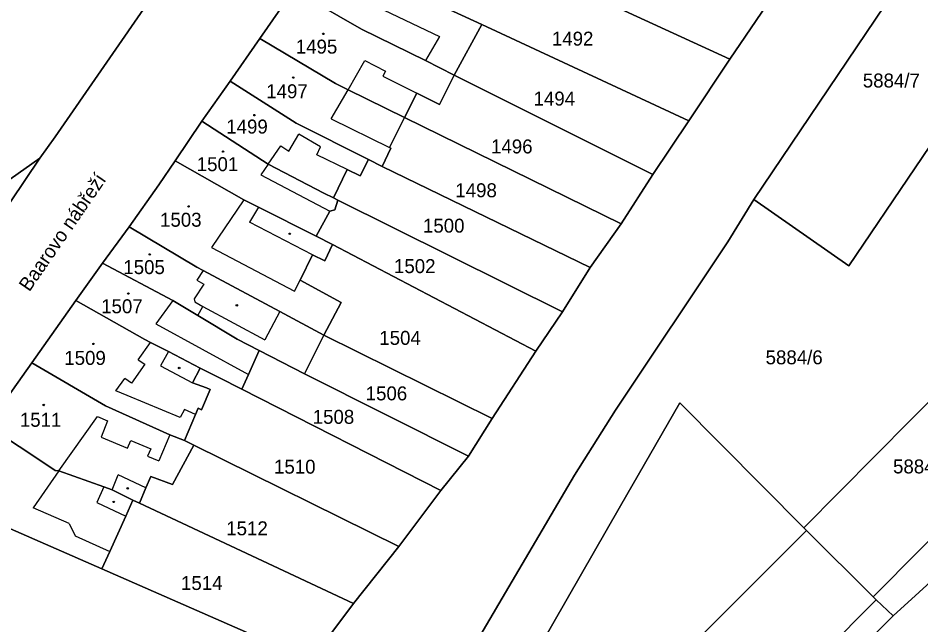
# Model space of a CAD drawing. Extents: x -596233 to -595156, y -1161235 to -1159375.
# Drawn here: x -595914.7 to -595804.8, y -1159503.8 to -1159429.9 of the extents above; entities that cross this region are included whole.
import ezdxf

# ---------------------------------------------------------------- set-up
doc = ezdxf.new("R2010")
doc.units = 0
for name, color, linetype in [('KN_CAR_KR', 7, 'Continuous'), ('KN_KULTURY', 7, 'Continuous'), ('KN_PARC_CIS_POZ', 7, 'Continuous'), ('KN_PARC_CIS_STAV', 7, 'Continuous'), ('KN_PARC_PLOCHA', 7, 'Continuous'), ('KN_ULICE', 7, 'Continuous'), ('parcely_l', 7, 'Continuous')]:
    doc.layers.add(name, color=color, linetype=linetype)

msp = doc.modelspace()

# ---------------------------------------------------------------- linework, layer by layer
at = {"layer": 'KN_CAR_KR'}
for points in [[(-595871.02, -1159428.54), (-595863.43, -1159432.14)], [(-595863.43, -1159432.14), (-595865.11, -1159435.09)], [(-595874.55, -1159438.64), (-595872.49, -1159435.09)], [(-595872.49, -1159435.09), (-595869.99, -1159436.35)], [(-595869.99, -1159436.35), (-595870.3, -1159436.97)], [(-595870.3, -1159436.97), (-595866.18, -1159439.03)], [(-595876.6, -1159442.18), (-595874.55, -1159438.64)], [(-595876.6, -1159442.18), (-595869.51, -1159445.66)], [(-595881.75, -1159446.13), (-595880.55, -1159444.06)], [(-595877.92, -1159445.58), (-595880.55, -1159444.06)], [(-595884.29, -1159447.7), (-595882.75, -1159445.45)], [(-595882.75, -1159445.45), (-595881.75, -1159446.13)], [(-595878.37, -1159446.58), (-595877.92, -1159445.58)], [(-595874.67, -1159448.34), (-595878.37, -1159446.58)], [(-595884.29, -1159447.7), (-595885.17, -1159449)], [(-595885.17, -1159449), (-595876.78, -1159453.43)], [(-595887.23, -1159452.04), (-595891.19, -1159457.84)], [(-595885.45, -1159452.95), (-595886.54, -1159454.77)], [(-595878.87, -1159458.73), (-595886.54, -1159454.77)], [(-595891.19, -1159457.84), (-595881.07, -1159463.16)], [(-595892.21, -1159460.64), (-595892.96, -1159461.82)], [(-595892.96, -1159461.82), (-595892.11, -1159462.31)], [(-595881.07, -1159463.16), (-595880.4, -1159461.81)], [(-595892.11, -1159462.31), (-595893.3, -1159464.09)], [(-595893.3, -1159464.09), (-595893.23, -1159464.48)], [(-595895.91, -1159464.31), (-595897.96, -1159467.15)], [(-595893.23, -1159464.48), (-595892.23, -1159465.02)], [(-595892.84, -1159466.15), (-595892.23, -1159465.02)], [(-595892.23, -1159465.02), (-595884.69, -1159469.09)], [(-595882.86, -1159465.64), (-595884.69, -1159469.09)], [(-595897.96, -1159467.15), (-595886.68, -1159473.31)], [(-595900.1, -1159471.53), (-595898.62, -1159469.43)], [(-595896.41, -1159470.5), (-595897.38, -1159472.27)], [(-595900.1, -1159471.53), (-595899.32, -1159472.08)], [(-595899.32, -1159472.08), (-595900.93, -1159474.36)], [(-595897.38, -1159472.27), (-595893.48, -1159474.33)], [(-595902.82, -1159475.32), (-595901.74, -1159473.79)], [(-595900.93, -1159474.36), (-595901.74, -1159473.79)], [(-595901.44, -1159475.89), (-595902.82, -1159475.32)], [(-595895, -1159478.56), (-595901.44, -1159475.89)], [(-595894.46, -1159477.59), (-595895, -1159478.56)], [(-595893.13, -1159478.19), (-595894.46, -1159477.59)], [(-595909.76, -1159485.06), (-595905.06, -1159478.45)], [(-595905.06, -1159478.45), (-595903.85, -1159478.98)], [(-595903.85, -1159478.98), (-595904.64, -1159480.95)], [(-595904.64, -1159480.95), (-595901.4, -1159482.28)], [(-595901.4, -1159482.28), (-595901.02, -1159481.38)], [(-595901.02, -1159481.38), (-595898.59, -1159482.38)], [(-595896.25, -1159480.68), (-595897.59, -1159483.85)], [(-595898.59, -1159482.38), (-595898.97, -1159483.28)], [(-595898.97, -1159483.28), (-595897.59, -1159483.85)], [(-595909.76, -1159485.06), (-595912.91, -1159489.57)], [(-595903.3, -1159487.38), (-595902.55, -1159485.53)], [(-595899.17, -1159487.13), (-595902.55, -1159485.53)], [(-595904.31, -1159487), (-595905.14, -1159488.91)], [(-595905.14, -1159488.91), (-595901.61, -1159490.58)], [(-595908.52, -1159491.48), (-595912.91, -1159489.57)], [(-595908.52, -1159491.48), (-595907.79, -1159492.99)], [(-595907.79, -1159492.99), (-595903.58, -1159494.9)]]:
    msp.add_lwpolyline(points, dxfattribs=at)
at = {"layer": 'KN_KULTURY'}
for centre, radius in [((-595877.58, -1159431.82), 0.09), ((-595877.58, -1159431.82), 0.0398), ((-595881.23, -1159437.15), 0.09), ((-595881.23, -1159437.15), 0.0398), ((-595885.95, -1159441.73), 0.09), ((-595885.95, -1159441.73), 0.0398), ((-595889.77, -1159446.16), 0.09), ((-595889.77, -1159446.16), 0.0398), ((-595893.98, -1159452.85), 0.09), ((-595893.98, -1159452.85), 0.0398), ((-595881.66, -1159456.18), 0.09), ((-595881.66, -1159456.18), 0.0398), ((-595898.7, -1159458.7), 0.09), ((-595898.7, -1159458.7), 0.0398), ((-595901.31, -1159463.46), 0.09), ((-595901.31, -1159463.46), 0.0398), ((-595888.1, -1159464.9), 0.09), ((-595888.1, -1159464.9), 0.0398), ((-595905.56, -1159469.59), 0.09), ((-595905.56, -1159469.59), 0.0398), ((-595895.12, -1159472.53), 0.09), ((-595895.12, -1159472.53), 0.0398), ((-595911.62, -1159477.03), 0.09), ((-595911.62, -1159477.03), 0.0398), ((-595901.39, -1159487.19), 0.09), ((-595901.39, -1159487.19), 0.0398), ((-595903.09, -1159488.84), 0.09), ((-595903.09, -1159488.84), 0.0398)]:
    msp.add_circle(centre, radius, dxfattribs=at)
at = {"layer": 'KN_PARC_PLOCHA'}
for points in [[(-595937.05, -1159415.37), (-595909.7382, -1159376.5726), (-595863.339, -1159376.5726), (-595894.52, -1159421.49), (-595897.57, -1159425.99), (-595898.38, -1159427.21), (-595910.24, -1159444.37), (-595912.08, -1159446.96), (-595915.69, -1159449.54)], [(-595879.07, -1159508.16), (-595873.87, -1159501.21), (-595868.38, -1159494.29), (-595863.24, -1159487.45), (-595859.89, -1159483.25), (-595856.98, -1159478.7), (-595851.68, -1159470.46), (-595848.45, -1159465.68), (-595845.05, -1159460.29), (-595841.27, -1159454.98), (-595837.45, -1159448.94), (-595833.03, -1159442.42), (-595828.07, -1159434.89), (-595822.92, -1159427.37), (-595816.66, -1159420.18), (-595810.87, -1159412.4), (-595804.9, -1159404.28), (-595803.64, -1159402.93)], [(-595801.2, -1159416.5), (-595825.12, -1159452.01), (-595828.3, -1159457.18), (-595841.96, -1159477.65), (-595846.96, -1159485.6), (-595859.71, -1159507.28)], [(-595859.71, -1159507.28), (-595846.96, -1159485.6), (-595841.96, -1159477.65), (-595828.3, -1159457.18), (-595825.12, -1159452.01), (-595813.55, -1159460.1), (-595789.31, -1159424.22)], [(-595881.2, -1159426.46), (-595885.3, -1159432.38), (-595888.91, -1159437.59), (-595892.38, -1159442.45), (-595895.61, -1159447.3), (-595897.61, -1159450.23), (-595901.23, -1159455.34), (-595904.45, -1159459.76), (-595907.69, -1159464.32), (-595913.07, -1159471.88), (-595918.51, -1159479.54)], [(-595938.72, -1159486.54), (-595912.08, -1159446.96), (-595910.24, -1159444.37), (-595898.38, -1159427.21)], [(-595840.44, -1159535.02), (-595808.18, -1159502.73), (-595768.76, -1159466.87), (-595754.26, -1159453.09), (-595753.86, -1159452.71), (-595745.74, -1159460.84), (-595739.4, -1159467.18), (-595735.85, -1159470.72), (-595732.93, -1159473.65), (-595729.52, -1159477.06), (-595726.03, -1159480.54), (-595723.03, -1159483.55), (-595716.97, -1159489.61), (-595710.94, -1159495.64)], [(-595768.76, -1159466.87), (-595808.18, -1159502.73), (-595810.24, -1159500.76), (-595810.6, -1159500.41), (-595793.22, -1159482.91)], [(-595801.65, -1159474.44), (-595819.03, -1159492.01), (-595834.15, -1159476.76), (-595841.35, -1159489.31), (-595865.76, -1159531.86)]]:
    msp.add_lwpolyline(points, dxfattribs=at)
for points in [[(-595846.13, -1159416.59), (-595822.92, -1159427.37), (-595828.07, -1159434.89), (-595855.67, -1159422.21), (-595852.87, -1159416.16), (-595851.87, -1159413.87), (-595849.01, -1159415.25)], [(-595825.12, -1159452.01), (-595801.2, -1159416.5), (-595789.31, -1159424.22), (-595813.55, -1159460.1)], [(-595861.7, -1159429.1), (-595858.25, -1159430.7), (-595861.62, -1159436.84), (-595865.11, -1159435.09), (-595872.93, -1159431.27), (-595881.2, -1159426.46), (-595877.84, -1159421.62), (-595869.02, -1159425.68), (-595868.29, -1159425.96), (-595864.9, -1159427.58)], [(-595855.67, -1159422.21), (-595828.07, -1159434.89), (-595833.03, -1159442.42), (-595858.25, -1159430.7), (-595861.7, -1159429.1), (-595860.61, -1159426.9), (-595857.54, -1159421.28)], [(-595861.62, -1159436.84), (-595863.41, -1159440.42), (-595866.18, -1159439.03), (-595867.67, -1159442), (-595874.55, -1159438.64), (-595876.07, -1159437.89), (-595885.3, -1159432.38), (-595881.2, -1159426.46), (-595872.93, -1159431.27), (-595865.11, -1159435.09)], [(-595833.03, -1159442.42), (-595837.45, -1159448.94), (-595861.62, -1159436.84), (-595858.25, -1159430.7)], [(-595867.67, -1159442), (-595869.51, -1159445.66), (-595869.33, -1159445.75), (-595870.39, -1159447.97), (-595872.06, -1159447.12), (-595880.86, -1159442.69), (-595888.91, -1159437.59), (-595885.3, -1159432.38), (-595876.07, -1159437.89), (-595874.55, -1159438.64)], [(-595872.06, -1159447.12), (-595873.07, -1159449.1), (-595874.67, -1159448.34), (-595876.32, -1159451.82), (-595877.49, -1159451.24), (-595884.29, -1159447.7), (-595892.38, -1159442.45), (-595888.91, -1159437.59), (-595880.86, -1159442.69)], [(-595837.45, -1159448.94), (-595841.27, -1159454.98), (-595867.67, -1159442), (-595866.18, -1159439.03), (-595863.41, -1159440.42), (-595861.62, -1159436.84)], [(-595841.27, -1159454.98), (-595845.05, -1159460.29), (-595870.39, -1159447.97), (-595869.33, -1159445.75), (-595869.51, -1159445.66), (-595867.67, -1159442)], [(-595876.32, -1159451.82), (-595875.78, -1159452.09), (-595876.16, -1159453.28), (-595876.78, -1159453.43), (-595878.44, -1159456.49), (-595885.45, -1159452.95), (-595887.23, -1159452.04), (-595895.61, -1159447.3), (-595892.38, -1159442.45), (-595884.29, -1159447.7), (-595877.49, -1159451.24)], [(-595938.72, -1159486.54), (-595949.96, -1159481.7), (-595954.52, -1159479.77), (-595947.4, -1159467.38), (-595941.2, -1159463.54), (-595931.12, -1159457.3), (-595926.41, -1159454.38), (-595925.44, -1159455.49), (-595925.13, -1159454.5), (-595925.72, -1159453.32), (-595923.75, -1159451.95), (-595922.44, -1159453.63), (-595915.69, -1159449.54), (-595912.08, -1159446.96)], [(-595878.44, -1159456.49), (-595876.43, -1159457.5), (-595877.4, -1159459.49), (-595878.87, -1159458.73), (-595880.4, -1159461.81), (-595875.39, -1159464.57), (-595877.49, -1159468.55), (-595882.86, -1159465.64), (-595892.21, -1159460.64), (-595892.97, -1159460.25), (-595901.23, -1159455.34), (-595897.61, -1159450.23), (-595895.61, -1159447.3), (-595887.23, -1159452.04), (-595885.45, -1159452.95)], [(-595870.39, -1159447.97), (-595845.05, -1159460.29), (-595848.45, -1159465.68), (-595875.78, -1159452.09), (-595876.32, -1159451.82), (-595874.67, -1159448.34), (-595873.07, -1159449.1), (-595872.06, -1159447.12)], [(-595848.45, -1159465.68), (-595851.68, -1159470.46), (-595876.43, -1159457.5), (-595878.44, -1159456.49), (-595876.78, -1159453.43), (-595876.16, -1159453.28), (-595875.78, -1159452.09)], [(-595877.49, -1159468.55), (-595879.86, -1159473.22), (-595885.38, -1159470.39), (-595888.05, -1159469.02), (-595892.84, -1159466.15), (-595895.91, -1159464.31), (-595904.45, -1159459.76), (-595901.23, -1159455.34), (-595892.97, -1159460.25), (-595892.21, -1159460.64), (-595882.86, -1159465.64)], [(-595851.68, -1159470.46), (-595856.98, -1159478.7), (-595877.49, -1159468.55), (-595875.39, -1159464.57), (-595880.4, -1159461.81), (-595878.87, -1159458.73), (-595877.4, -1159459.49), (-595876.43, -1159457.5)], [(-595775.96, -1159466.25), (-595792.86, -1159483.27), (-595793.22, -1159482.91), (-595810.6, -1159500.41), (-595818.71, -1159492.33), (-595819.03, -1159492.01), (-595801.65, -1159474.44), (-595801.35, -1159474.74), (-595784.3, -1159457.48), (-595775.71, -1159466)], [(-595885.38, -1159470.39), (-595886.68, -1159473.31), (-595887.48, -1159475.11), (-595890.28, -1159473.69), (-595892.56, -1159472.53), (-595896.41, -1159470.5), (-595898.62, -1159469.43), (-595899.32, -1159469.04), (-595907.69, -1159464.32), (-595904.45, -1159459.76), (-595895.91, -1159464.31), (-595892.84, -1159466.15), (-595888.05, -1159469.02)], [(-595892.56, -1159472.53), (-595893.48, -1159474.33), (-595891.78, -1159474.96), (-595891.36, -1159475.13), (-595892.4, -1159477.61), (-595892.81, -1159477.43), (-595893.13, -1159478.19), (-595894.46, -1159481.38), (-595896.25, -1159480.68), (-595904.11, -1159477.12), (-595913.07, -1159471.88), (-595907.69, -1159464.32), (-595899.32, -1159469.04), (-595898.62, -1159469.43), (-595896.41, -1159470.5)], [(-595856.98, -1159478.7), (-595859.89, -1159483.25), (-595879.86, -1159473.22), (-595877.49, -1159468.55)], [(-595879.86, -1159473.22), (-595859.89, -1159483.25), (-595863.24, -1159487.45), (-595887.48, -1159475.11), (-595886.68, -1159473.31), (-595885.38, -1159470.39)], [(-595894.46, -1159481.38), (-595893.33, -1159481.94), (-595895.95, -1159486.74), (-595898.57, -1159485.75), (-595899.17, -1159487.13), (-595899.97, -1159488.98), (-595900.77, -1159488.62), (-595903.3, -1159487.38), (-595904.31, -1159487), (-595909.76, -1159485.06), (-595910.22, -1159485.02), (-595910.76, -1159484.66), (-595918.51, -1159479.54), (-595913.07, -1159471.88), (-595904.11, -1159477.12), (-595896.25, -1159480.68)], [(-595887.48, -1159475.11), (-595863.24, -1159487.45), (-595868.38, -1159494.29), (-595893.33, -1159481.94), (-595894.46, -1159481.38), (-595893.13, -1159478.19), (-595892.81, -1159477.43), (-595892.4, -1159477.61), (-595891.36, -1159475.13), (-595891.78, -1159474.96), (-595893.48, -1159474.33), (-595892.56, -1159472.53), (-595890.28, -1159473.69)], [(-595819.03, -1159492.01), (-595818.71, -1159492.33), (-595850.73, -1159524.34), (-595842.15, -1159532.9), (-595810.24, -1159500.76), (-595808.18, -1159502.73), (-595840.44, -1159535.02), (-595846.19, -1159541.36), (-595857.12, -1159531.07), (-595860.59, -1159535.13), (-595865.76, -1159531.86), (-595841.35, -1159489.31), (-595834.15, -1159476.76)], [(-595900.77, -1159488.62), (-595901.61, -1159490.58), (-595903.58, -1159494.9), (-595904.53, -1159497), (-595916.3, -1159491.85), (-595924.66, -1159488.11), (-595923.76, -1159486.93), (-595918.51, -1159479.54), (-595910.76, -1159484.66), (-595910.22, -1159485.02), (-595909.76, -1159485.06), (-595904.31, -1159487), (-595903.3, -1159487.38)], [(-595868.38, -1159494.29), (-595873.87, -1159501.21), (-595899.97, -1159488.98), (-595899.17, -1159487.13), (-595898.57, -1159485.75), (-595895.95, -1159486.74), (-595893.33, -1159481.94)], [(-595904.53, -1159497), (-595879.07, -1159508.16), (-595878.68, -1159509.31), (-595887.81, -1159517.39), (-595950.11, -1159557.31), (-595968.36, -1159545.52), (-595932.65, -1159490.24), (-595924.66, -1159488.11), (-595916.3, -1159491.85)], [(-595899.97, -1159488.98), (-595873.87, -1159501.21), (-595879.07, -1159508.16), (-595904.53, -1159497), (-595903.58, -1159494.9), (-595901.61, -1159490.58), (-595900.77, -1159488.62)], [(-595810.6, -1159500.41), (-595810.24, -1159500.76), (-595842.15, -1159532.9), (-595850.73, -1159524.34), (-595818.71, -1159492.33)]]:
    msp.add_lwpolyline(points, close=True, dxfattribs=at)
at = {"layer": 'parcely_l'}
for points in [[(-595863.339, -1159376.5726), (-595894.52, -1159421.49), (-595897.57, -1159425.99), (-595898.38, -1159427.21), (-595910.24, -1159444.37), (-595912.08, -1159446.96)], [(-595801.2, -1159416.5), (-595825.12, -1159452.01)], [(-595801.2, -1159416.5), (-595789.31, -1159424.22), (-595813.55, -1159460.1), (-595825.12, -1159452.01)], [(-595828.07, -1159434.89), (-595855.67, -1159422.21)], [(-595885.3, -1159432.38), (-595881.2, -1159426.46)], [(-595881.2, -1159426.46), (-595872.93, -1159431.27), (-595865.11, -1159435.09), (-595861.62, -1159436.84)], [(-595822.92, -1159427.37), (-595828.07, -1159434.89)], [(-595861.7, -1159429.1), (-595858.25, -1159430.7)], [(-595858.25, -1159430.7), (-595861.62, -1159436.84)], [(-595858.25, -1159430.7), (-595833.03, -1159442.42)], [(-595888.91, -1159437.59), (-595885.3, -1159432.38)], [(-595867.67, -1159442), (-595874.55, -1159438.64), (-595876.07, -1159437.89), (-595885.3, -1159432.38)], [(-595833.03, -1159442.42), (-595828.07, -1159434.89)], [(-595892.38, -1159442.45), (-595888.91, -1159437.59)], [(-595872.06, -1159447.12), (-595880.86, -1159442.69), (-595888.91, -1159437.59)], [(-595867.67, -1159442), (-595866.18, -1159439.03), (-595863.41, -1159440.42), (-595861.62, -1159436.84)], [(-595861.62, -1159436.84), (-595837.45, -1159448.94)], [(-595870.39, -1159447.97), (-595869.33, -1159445.75), (-595869.51, -1159445.66), (-595867.67, -1159442)], [(-595867.67, -1159442), (-595841.27, -1159454.98)], [(-595895.61, -1159447.3), (-595892.38, -1159442.45)], [(-595892.38, -1159442.45), (-595884.29, -1159447.7), (-595877.49, -1159451.24), (-595876.32, -1159451.82)], [(-595837.45, -1159448.94), (-595833.03, -1159442.42)], [(-595912.08, -1159446.96), (-595915.69, -1159449.54), (-595922.44, -1159453.63), (-595923.75, -1159451.95), (-595925.72, -1159453.32), (-595925.13, -1159454.5), (-595925.44, -1159455.49), (-595926.41, -1159454.38), (-595931.12, -1159457.3), (-595941.2, -1159463.54), (-595947.4, -1159467.38), (-595954.52, -1159479.77)], [(-595912.08, -1159446.96), (-595938.72, -1159486.54)], [(-595901.23, -1159455.34), (-595897.61, -1159450.23), (-595895.61, -1159447.3)], [(-595878.44, -1159456.49), (-595885.45, -1159452.95), (-595887.23, -1159452.04), (-595895.61, -1159447.3)], [(-595876.32, -1159451.82), (-595874.67, -1159448.34), (-595873.07, -1159449.1), (-595872.06, -1159447.12)], [(-595870.39, -1159447.97), (-595872.06, -1159447.12)], [(-595845.05, -1159460.29), (-595870.39, -1159447.97)], [(-595837.45, -1159448.94), (-595841.27, -1159454.98)], [(-595876.32, -1159451.82), (-595875.78, -1159452.09)], [(-595825.12, -1159452.01), (-595828.3, -1159457.18), (-595841.96, -1159477.65), (-595846.96, -1159485.6), (-595859.71, -1159507.28), (-595871.04, -1159529)], [(-595875.78, -1159452.09), (-595876.16, -1159453.28), (-595876.78, -1159453.43), (-595878.44, -1159456.49)], [(-595848.45, -1159465.68), (-595875.78, -1159452.09)], [(-595808.18, -1159502.73), (-595768.76, -1159466.87), (-595754.26, -1159453.09), (-595753.86, -1159452.71)], [(-595841.27, -1159454.98), (-595845.05, -1159460.29)], [(-595904.45, -1159459.76), (-595901.23, -1159455.34)], [(-595901.23, -1159455.34), (-595892.97, -1159460.25), (-595892.21, -1159460.64), (-595882.86, -1159465.64), (-595877.49, -1159468.55)], [(-595876.43, -1159457.5), (-595877.4, -1159459.49), (-595878.87, -1159458.73), (-595880.4, -1159461.81), (-595875.39, -1159464.57), (-595877.49, -1159468.55)], [(-595878.44, -1159456.49), (-595876.43, -1159457.5)], [(-595876.43, -1159457.5), (-595851.68, -1159470.46)], [(-595784.3, -1159457.48), (-595801.35, -1159474.74), (-595801.65, -1159474.44), (-595819.03, -1159492.01)], [(-595907.69, -1159464.32), (-595904.45, -1159459.76)], [(-595904.45, -1159459.76), (-595895.91, -1159464.31), (-595892.84, -1159466.15), (-595888.05, -1159469.02), (-595885.38, -1159470.39)], [(-595848.45, -1159465.68), (-595845.05, -1159460.29)], [(-595913.07, -1159471.88), (-595907.69, -1159464.32)], [(-595892.56, -1159472.53), (-595896.41, -1159470.5), (-595898.62, -1159469.43), (-595899.32, -1159469.04), (-595907.69, -1159464.32)], [(-595851.68, -1159470.46), (-595848.45, -1159465.68)], [(-595810.6, -1159500.41), (-595793.22, -1159482.91), (-595792.86, -1159483.27), (-595775.96, -1159466.25)], [(-595877.49, -1159468.55), (-595879.86, -1159473.22)], [(-595877.49, -1159468.55), (-595856.98, -1159478.7)], [(-595885.38, -1159470.39), (-595886.68, -1159473.31), (-595887.48, -1159475.11)], [(-595879.86, -1159473.22), (-595885.38, -1159470.39)], [(-595856.98, -1159478.7), (-595851.68, -1159470.46)], [(-595913.07, -1159471.88), (-595918.51, -1159479.54)], [(-595894.46, -1159481.38), (-595896.25, -1159480.68), (-595904.11, -1159477.12), (-595913.07, -1159471.88)], [(-595892.56, -1159472.53), (-595893.48, -1159474.33), (-595891.78, -1159474.96), (-595891.36, -1159475.13), (-595892.4, -1159477.61), (-595892.81, -1159477.43), (-595893.13, -1159478.19), (-595894.46, -1159481.38)], [(-595887.48, -1159475.11), (-595890.28, -1159473.69), (-595892.56, -1159472.53)], [(-595879.86, -1159473.22), (-595859.89, -1159483.25)], [(-595863.24, -1159487.45), (-595887.48, -1159475.11)], [(-595819.03, -1159492.01), (-595834.15, -1159476.76), (-595841.35, -1159489.31), (-595865.76, -1159531.86)], [(-595859.89, -1159483.25), (-595856.98, -1159478.7)], [(-595918.51, -1159479.54), (-595910.76, -1159484.66), (-595910.22, -1159485.02), (-595909.76, -1159485.06), (-595904.31, -1159487), (-595903.3, -1159487.38), (-595900.77, -1159488.62)], [(-595894.46, -1159481.38), (-595893.33, -1159481.94)], [(-595899.97, -1159488.98), (-595899.17, -1159487.13), (-595898.57, -1159485.75), (-595895.95, -1159486.74), (-595893.33, -1159481.94)], [(-595893.33, -1159481.94), (-595868.38, -1159494.29)], [(-595863.24, -1159487.45), (-595859.89, -1159483.25)], [(-595924.66, -1159488.11), (-595916.3, -1159491.85), (-595904.53, -1159497)], [(-595868.38, -1159494.29), (-595863.24, -1159487.45)], [(-595900.77, -1159488.62), (-595901.61, -1159490.58), (-595903.58, -1159494.9), (-595904.53, -1159497)], [(-595899.97, -1159488.98), (-595900.77, -1159488.62)], [(-595873.87, -1159501.21), (-595899.97, -1159488.98)], [(-595810.24, -1159500.76), (-595842.15, -1159532.9), (-595850.73, -1159524.34), (-595818.71, -1159492.33)], [(-595818.71, -1159492.33), (-595819.03, -1159492.01)], [(-595818.71, -1159492.33), (-595810.6, -1159500.41)], [(-595873.87, -1159501.21), (-595868.38, -1159494.29)], [(-595904.53, -1159497), (-595879.07, -1159508.16)], [(-595879.07, -1159508.16), (-595873.87, -1159501.21)], [(-595810.6, -1159500.41), (-595810.24, -1159500.76)], [(-595808.18, -1159502.73), (-595810.24, -1159500.76)], [(-595846.19, -1159541.36), (-595840.44, -1159535.02), (-595808.18, -1159502.73)]]:
    msp.add_lwpolyline(points, dxfattribs=at)

# ---------------------------------------------------------------- texts
at = {"layer": 'KN_PARC_CIS_POZ'}
for s, p in [('1492', (-595849.7266, -1159433.26)), ('5884/7', (-595811.8566, -1159438.36)), ('1494', (-595851.9566, -1159440.56)), ('1496', (-595857.1366, -1159446.39)), ('1498', (-595861.4866, -1159451.73)), ('1500', (-595865.4266, -1159456.04)), ('1502', (-595868.9566, -1159460.97)), ('1504', (-595870.7466, -1159469.71)), ('5884/6', (-595823.6966, -1159472.08)), ('1506', (-595872.4066, -1159476.47)), ('1508', (-595878.8566, -1159479.33)), ('1510', (-595883.5666, -1159485.4)), ('5884/2', (-595808.1766, -1159485.37)), ('1512', (-595889.3866, -1159492.91)), ('1514', (-595894.8966, -1159499.57))]:
    msp.add_text(s, height=1.7, dxfattribs=at).set_placement(p)
at = {"layer": 'KN_PARC_CIS_STAV'}
for s, p in [('1495', (-595880.9166, -1159434.23)), ('1497', (-595884.5166, -1159439.67)), ('1499', (-595889.3866, -1159443.97)), ('1501', (-595892.9816, -1159448.55)), ('1503', (-595897.4516, -1159455.32)), ('1505', (-595901.9216, -1159461.09)), ('1507', (-595904.6216, -1159465.86)), ('1509', (-595909.1116, -1159472.15)), ('1511', (-595914.5216, -1159479.69))]:
    msp.add_text(s, height=1.7, dxfattribs=at).set_placement(p)
at = {"layer": 'KN_ULICE'}
msp.add_text('Baarovo nábřeží', height=1.7, rotation=55.520222, dxfattribs=at).set_placement((-595913.3668, -1159463.3277))

doc.saveas('drawing.dxf')
